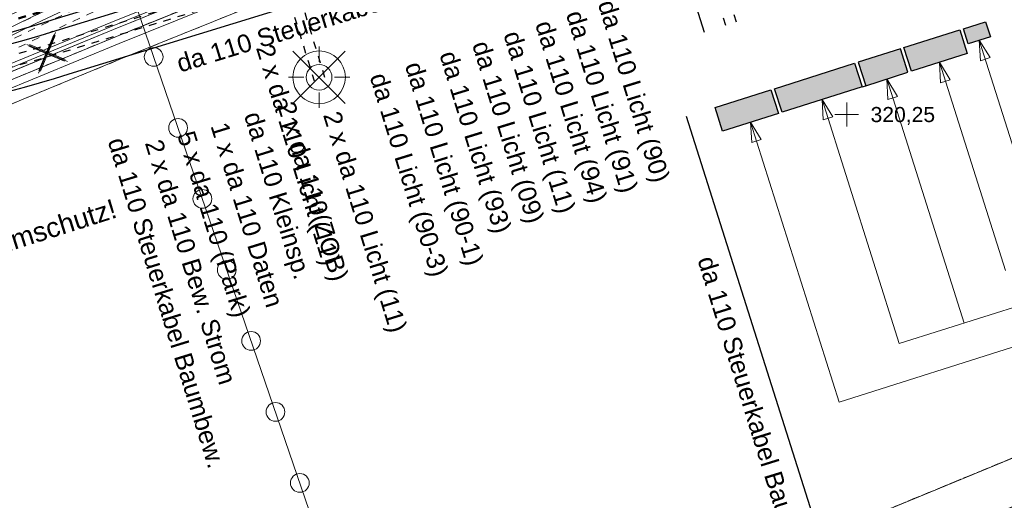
# Model space of a CAD drawing. Header units: metres. Extents: x -502 to 161, y -108 to 174.
# Tile 595 of 776: x -111.43 to -98.3, y 66.13 to 72.53. Entities that reach past the tile are written whole.
import ezdxf

# ---------------------------------------------------------------- set-up
doc = ezdxf.new("R2010")
doc.units = ezdxf.units.M
doc.header["$LTSCALE"] = 0.1
for name, pattern in [('102', [101.6, 101.6, 0]), ('140', [2.075, 0.75, -0.175, 0.75, -0.175, 0.05, -0.175]), ('2-1', [0.17, 0.06, -0.025, 0.06, -0.025]), ('202', [0.132, 0.0875, -0.019, 0.0065, -0.019]), ('226', [0.119, 0.1, -0.019]), ('3', [0.27, 0.1, -0.035, 0.1, -0.035]), ('39', [0.2375, 0.2, -0.0375])]:
    doc.linetypes.add(name, pattern=pattern)
for name, color, linetype in [('BRI31-005.05-5p02-Koordinierung Lageplan 4. BA ZOB West 2022-06-15', 7, 'Continuous'), ('BRI31-005.06-5f07-Koordinierung Lageplan 4. BA ZOB Fernbusbahnh', 7, 'Continuous'), ('BRI31-005.07-5f08-Koordinierung Lageplan 4. BA Radstation - Seeterrasse 2023-05-31', 7, 'Continuous')]:
    doc.layers.add(name, color=color, linetype=linetype)
doc.styles.add('Arial', font='arial.ttf')

# ---------------------------------------------------------------- blocks, each defined once
blk = doc.blocks.new('WP_LP_1030')
at = {"color": 150, "linetype": 'Continuous', "lineweight": 9, "true_color": 0x007fff, "transparency": 33554687}
for p, q in [((0, 0.20412), (0, 0.40824)), ((0, 0.40824), (0, 0.20412)), ((-0.348452, 0.348458), (0.144332, -0.144332)), ((-0.144332, -0.144332), (0.348452, 0.348458)), ((0.144332, 0.144338), (0.348452, 0.348458)), ((-0.20412, 0), (-0.40824, 0)), ((-0.20412, 0), (-0.40824, 0)), ((0.20412, 0), (0.40824, 0)), ((-0.144332, -0.144332), (-0.348452, -0.348452)), ((-0.144332, -0.144332), (-0.348452, -0.348452)), ((0, -0.20412), (0, -0.40824)), ((0, -0.20412), (0, -0.40824)), ((0.144332, -0.144332), (0.348452, -0.348452)), ((0.144332, -0.144332), (0.348452, -0.348452))]:
    blk.add_line(p, q, dxfattribs=at)
at = {"color": 7, "linetype": 'Continuous', "lineweight": 20, "transparency": 33554687}
for radius in [0.35, 0.171323]:
    blk.add_circle((0, 0), radius, dxfattribs=at)
blk = doc.blocks.new('ALG_00093')
at = {"color": 1, "linetype": 'Continuous', "lineweight": 9, "true_color": 0xff0000, "transparency": 33554687, "flags": 128}
blk.add_lwpolyline([(0, 0), (0.3773, 0.09625), (0.3773, -0.09625), (0, 0)], dxfattribs=at)
blk = doc.blocks.new('9141')
at = {"color": 7, "linetype": 'Continuous', "lineweight": 9, "transparency": 33554687}
blk.add_circle((0, 0), 0.25, dxfattribs=at)
blk = doc.blocks.new('1016')
at = {"color": 7, "linetype": 'Continuous', "lineweight": 9, "transparency": 33554687}
for p, q in [((0.703072, 0.277444), (1.257444, -0.276928)), ((1.257444, 0.277444), (0.703072, -0.276928))]:
    blk.add_line(p, q, dxfattribs=at)
at = {"color": 2, "linetype": 'Continuous', "lineweight": 20, "true_color": 0xffff00, "transparency": 33554687}
for p, q in [((1.212401, 0.25319), (0.727326, -0.231885)), ((0.727326, 0.232401), (1.212401, -0.252674)), ((0.748114, 0.25319), (1.23319, -0.231885)), ((1.23319, 0.232401), (0.748114, -0.252674))]:
    blk.add_line(p, q, dxfattribs=at)

msp = doc.modelspace()

# ---------------------------------------------------------------- hatches: boundary and pattern name
at = {"layer": 'BRI31-005.07-5f08-Koordinierung Lageplan 4. BA Radstation - Seeterrasse 2023-05-31', "linetype": 'Continuous', "lineweight": 0, "true_color": 0xffff00, "transparency": 33554687}
msp.add_hatch(color=2, dxfattribs=at).paths.add_polyline_path([(-100.151, 71.651), (-100.199, 71.636), (-101.266, 71.296), (-101.366, 71.611), (-100.299, 71.95), (-100.199, 71.636), (-100.151, 71.651), (-99.589, 71.829), (-99.688, 72.143), (-100.251, 71.965)])
msp.add_hatch(color=2, dxfattribs=at).paths.add_polyline_path([(-100.151, 71.651), (-100.199, 71.636), (-101.266, 71.296), (-101.366, 71.611), (-100.299, 71.95), (-100.199, 71.636), (-100.151, 71.651), (-99.589, 71.829), (-99.688, 72.143), (-100.251, 71.965)])

# ---------------------------------------------------------------- linework, layer by layer
at = {"layer": 'BRI31-005.05-5p02-Koordinierung Lageplan 4. BA ZOB West 2022-06-15', "color": 3, "linetype": 'Continuous', "lineweight": 18, "true_color": 0x00ff00, "transparency": 33554687, "flags": 128}
msp.add_lwpolyline([(-95.349, 78.326), (-102.573, 75.366), (-110.136, 72.306), (-117.067, 69.456), (-120.339, 67.894), (-122.673, 66.48), (-125.441, 64.186), (-127.51, 61.662), (-132.376, 55.512), (-136.332, 50.73), (-141.245, 48.064), (-147.283, 45.146), (-156.913, 41.076), (-164.94, 37.646), (-169.783, 35.816), (-169.97, 35.745), (-171.321, 35.581), (-172.505, 35.438), (-172.655, 35.445), (-174.859, 35.155), (-177.63, 34.484), (-180.428, 33.654)], dxfattribs=at)
at = {"layer": 'BRI31-005.06-5f07-Koordinierung Lageplan 4. BA ZOB Fernbusbahnh', "color": 7, "linetype": 'Continuous', "lineweight": 13, "transparency": 33554687, "flags": 128}
for points in [[(-337.053, -53.906), (-337.053, -53.906, 0.024076), (-333.124, -51.36), (-333.124, -51.36, -0.090571), (-316.448, -43.461, 0.047347), (-281.841, -30.587), (-279.077, -29.218, 0.045809), (-264.224, -20.071), (-198.594, 29.158, -0.054812), (-181.586, 39.217), (-181.586, 39.217, -0.038475), (-159.177, 47.336), (-159.177, 47.336, 0.039395), (-137.757, 55.141), (-137.192, 55.4), (-137.192, 55.4, 0.064343), (-127.446, 61.52), (-127.446, 61.52), (-122.571, 65.536, -0.170872), (-88.33, 78.059), (-82.282, 78.436), (-80.567, 79.709), (-70.98, 86.821), (-68.555, 87.666)], [(-279.011, -29.352, 0.045809), (-264.134, -20.191), (-198.504, 29.038), (-198.504, 29.038, -0.054812), (-181.524, 39.08), (-181.524, 39.08, -0.038475), (-159.137, 47.192), (-159.137, 47.192, 0.039395), (-137.695, 55.004), (-137.695, 55.004), (-137.129, 55.264, 0.064344), (-127.35, 61.405), (-122.476, 65.42), (-122.476, 65.42, -0.17089), (-88.325, 77.909), (-88.325, 77.909), (-82.228, 78.289), (-80.478, 79.588), (-70.909, 86.687), (-68.561, 87.506)]]:
    msp.add_lwpolyline(points, format="xyb", dxfattribs=at)
at = {"layer": 'BRI31-005.06-5f07-Koordinierung Lageplan 4. BA ZOB Fernbusbahnh', "color": 3, "linetype": 'Continuous', "lineweight": 13, "true_color": 0x00ff00, "transparency": 33554687, "flags": 128}
msp.add_lwpolyline([(-95.349, 78.326), (-102.573, 75.366), (-110.136, 72.306), (-117.067, 69.456), (-120.339, 67.894), (-122.673, 66.48), (-125.441, 64.186), (-127.51, 61.662), (-132.376, 55.512), (-136.332, 50.73), (-141.245, 48.064), (-147.283, 45.146), (-156.913, 41.076), (-164.94, 37.646), (-169.783, 35.816), (-169.97, 35.745), (-171.321, 35.581), (-172.505, 35.438), (-172.655, 35.445), (-174.859, 35.155), (-177.63, 34.484), (-180.428, 33.654)], dxfattribs=at)
at = {"layer": 'BRI31-005.07-5f08-Koordinierung Lageplan 4. BA Radstation - Seeterrasse 2023-05-31', "color": 4, "linetype": 'Continuous', "lineweight": 13, "true_color": 0x00ffff, "transparency": 33554687}
msp.add_line((-107.043, 64.468), (-118.1, 96.684), dxfattribs=at)
msp.add_line((-107.043, 64.468), (-118.1, 96.684), dxfattribs=at)
at = {"layer": 'BRI31-005.07-5f08-Koordinierung Lageplan 4. BA Radstation - Seeterrasse 2023-05-31', "color": 7, "linetype": '39', "lineweight": 13, "transparency": 33554687}
msp.add_line((-112.716, 60.699), (-76.219, 75.761), dxfattribs=at)
msp.add_line((-112.716, 60.699), (-76.219, 75.761), dxfattribs=at)
at = {"layer": 'BRI31-005.07-5f08-Koordinierung Lageplan 4. BA Radstation - Seeterrasse 2023-05-31', "color": 1, "linetype": 'Continuous', "lineweight": 13, "true_color": 0xff0000, "transparency": 33554687}
for p, q in [((-98.638, 72.256), (-97.874, 69.844)), ((-98.638, 72.256), (-97.874, 69.844)), ((-98.638, 72.256), (-97.874, 69.844)), ((-98.638, 72.256), (-97.874, 69.844)), ((-99.169, 71.962), (-98.29, 69.188)), ((-99.169, 71.962), (-98.29, 69.188)), ((-99.87, 71.74), (-98.84, 68.489)), ((-99.87, 71.74), (-98.84, 68.489)), ((-100.733, 71.466), (-99.703, 68.216)), ((-100.733, 71.466), (-99.703, 68.216)), ((-101.686, 71.164), (-100.505, 67.437)), ((-101.686, 71.164), (-100.505, 67.437)), ((-97.152, 69.024), (-99.703, 68.216)), ((-97.152, 69.024), (-99.703, 68.216)), ((-97.001, 68.547), (-100.505, 67.437)), ((-97.001, 68.547), (-100.505, 67.437))]:
    msp.add_line(p, q, dxfattribs=at)
at = {"layer": 'BRI31-005.07-5f08-Koordinierung Lageplan 4. BA Radstation - Seeterrasse 2023-05-31', "color": 7, "linetype": 'Continuous', "lineweight": 9, "transparency": 33554687}
msp.add_line((-100.151, 71.651), (-100.199, 71.636), dxfattribs=at)
msp.add_line((-100.151, 71.651), (-100.199, 71.636), dxfattribs=at)
at = {"layer": 'BRI31-005.07-5f08-Koordinierung Lageplan 4. BA Radstation - Seeterrasse 2023-05-31', "color": 250, "linetype": 'Continuous', "lineweight": 13, "true_color": 0x333333, "transparency": 33554687}
for p, q in [((-100.404, 71.425), (-100.404, 71.108)), ((-100.404, 71.425), (-100.404, 71.108)), ((-100.563, 71.266), (-100.245, 71.266)), ((-100.563, 71.266), (-100.245, 71.266))]:
    msp.add_line(p, q, dxfattribs=at)
at = {"layer": 'BRI31-005.07-5f08-Koordinierung Lageplan 4. BA Radstation - Seeterrasse 2023-05-31', "color": 250, "linetype": '202', "lineweight": 20, "true_color": 0x333333, "transparency": 33554687, "flags": 128}
msp.add_lwpolyline([(-169.782, 35.816), (-164.94, 37.647), (-156.912, 41.076), (-147.283, 45.145), (-141.245, 48.064), (-136.333, 50.73), (-132.377, 55.512), (-127.511, 61.662), (-125.44, 64.186), (-122.672, 66.481), (-120.338, 67.894), (-117.068, 69.455), (-110.137, 72.307), (-102.574, 75.367), (-95.348, 78.327), (-87.205, 81.706), (-82.322, 84.224), (-73.284, 89.176), (-65.38, 92.266), (-55.008, 96.337), (-42.571, 101.496), (-24.277, 108.475), (-23.628, 108.616), (-22.779, 108.939), (-21.227, 109.532), (-20.731, 109.828), (-6.573, 115.397), (-3.333, 116.527), (2.12, 118.676), (8.435, 121.116), (16.199, 124.136), (23.851, 127.116), (32.065, 130.317), (39.013, 133.194), (40.755, 134.413), (40.927, 134.167), (39.159, 132.93), (32.177, 130.039), (23.959, 126.836), (16.307, 123.856), (8.543, 120.836), (2.23, 118.396), (-3.229, 116.245), (-6.469, 115.115), (-20.599, 109.558), (-21.095, 109.262), (-22.673, 108.659), (-23.542, 108.328), (-24.191, 108.187), (-42.461, 101.218), (-54.896, 96.059), (-65.27, 91.986), (-73.156, 88.904), (-82.182, 83.96), (-87.079, 81.434), (-95.234, 78.049), (-102.46, 75.089), (-110.023, 72.029), (-116.946, 69.181), (-120.196, 67.63), (-122.498, 66.235), (-125.226, 63.974), (-127.277, 61.474), (-132.143, 55.324), (-136.139, 50.494), (-141.109, 47.796), (-147.159, 44.871), (-156.794, 40.8), (-164.828, 37.369), (-169.676, 35.536), (-169.782, 35.816)], dxfattribs=at)
msp.add_lwpolyline([(-169.782, 35.816), (-164.94, 37.647), (-156.912, 41.076), (-147.283, 45.145), (-141.245, 48.064), (-136.333, 50.73), (-132.377, 55.512), (-127.511, 61.662), (-125.44, 64.186), (-122.672, 66.481), (-120.338, 67.894), (-117.068, 69.455), (-110.137, 72.307), (-102.574, 75.367), (-95.348, 78.327), (-87.205, 81.706), (-82.322, 84.224), (-73.284, 89.176), (-65.38, 92.266), (-55.008, 96.337), (-42.571, 101.496), (-24.277, 108.475), (-23.628, 108.616), (-22.779, 108.939), (-21.227, 109.532), (-20.731, 109.828), (-6.573, 115.397), (-3.333, 116.527), (2.12, 118.676), (8.435, 121.116), (16.199, 124.136), (23.851, 127.116), (32.065, 130.317), (39.013, 133.194), (40.755, 134.413), (40.927, 134.167), (39.159, 132.93), (32.177, 130.039), (23.959, 126.836), (16.307, 123.856), (8.543, 120.836), (2.23, 118.396), (-3.229, 116.245), (-6.469, 115.115), (-20.599, 109.558), (-21.095, 109.262), (-22.673, 108.659), (-23.542, 108.328), (-24.191, 108.187), (-42.461, 101.218), (-54.896, 96.059), (-65.27, 91.986), (-73.156, 88.904), (-82.182, 83.96), (-87.079, 81.434), (-95.234, 78.049), (-102.46, 75.089), (-110.023, 72.029), (-116.946, 69.181), (-120.196, 67.63), (-122.498, 66.235), (-125.226, 63.974), (-127.277, 61.474), (-132.143, 55.324), (-136.139, 50.494), (-141.109, 47.796), (-147.159, 44.871), (-156.794, 40.8), (-164.828, 37.369), (-169.676, 35.536), (-169.782, 35.816)], dxfattribs=at)
at = {"layer": 'BRI31-005.07-5f08-Koordinierung Lageplan 4. BA Radstation - Seeterrasse 2023-05-31', "color": 250, "linetype": '102', "lineweight": 13, "true_color": 0x333333, "transparency": 33554687, "flags": 128}
msp.add_lwpolyline([(18.523, 125.041), (18.56, 124.733), (16.307, 123.856), (8.543, 120.836), (2.23, 118.396), (-3.229, 116.245), (-6.469, 115.115), (-20.599, 109.558), (-21.095, 109.262), (-22.673, 108.659), (-23.542, 108.328), (-24.191, 108.187), (-42.461, 101.218), (-54.896, 96.059), (-65.27, 91.986), (-73.156, 88.904), (-82.182, 83.96), (-87.079, 81.434), (-95.234, 78.049), (-102.46, 75.089), (-110.023, 72.029), (-116.946, 69.181), (-120.196, 67.63), (-122.498, 66.235), (-125.226, 63.974), (-127.277, 61.474), (-132.143, 55.324), (-136.139, 50.494), (-141.109, 47.796), (-147.159, 44.871), (-156.794, 40.8), (-164.828, 37.369), (-169.676, 35.536), (-169.782, 35.816), (-164.94, 37.647), (-156.912, 41.076), (-147.283, 45.145), (-141.245, 48.064), (-136.333, 50.73), (-132.377, 55.512), (-127.511, 61.662), (-125.44, 64.186), (-122.672, 66.481), (-120.338, 67.894), (-117.068, 69.455), (-110.137, 72.307), (-102.574, 75.367), (-95.348, 78.327), (-87.205, 81.706), (-82.322, 84.224), (-73.284, 89.176), (-71.061, 90.045)], dxfattribs=at)
msp.add_lwpolyline([(18.523, 125.041), (18.56, 124.733), (16.307, 123.856), (8.543, 120.836), (2.23, 118.396), (-3.229, 116.245), (-6.469, 115.115), (-20.599, 109.558), (-21.095, 109.262), (-22.673, 108.659), (-23.542, 108.328), (-24.191, 108.187), (-42.461, 101.218), (-54.896, 96.059), (-65.27, 91.986), (-73.156, 88.904), (-82.182, 83.96), (-87.079, 81.434), (-95.234, 78.049), (-102.46, 75.089), (-110.023, 72.029), (-116.946, 69.181), (-120.196, 67.63), (-122.498, 66.235), (-125.226, 63.974), (-127.277, 61.474), (-132.143, 55.324), (-136.139, 50.494), (-141.109, 47.796), (-147.159, 44.871), (-156.794, 40.8), (-164.828, 37.369), (-169.676, 35.536), (-169.782, 35.816), (-164.94, 37.647), (-156.912, 41.076), (-147.283, 45.145), (-141.245, 48.064), (-136.333, 50.73), (-132.377, 55.512), (-127.511, 61.662), (-125.44, 64.186), (-122.672, 66.481), (-120.338, 67.894), (-117.068, 69.455), (-110.137, 72.307), (-102.574, 75.367), (-95.348, 78.327), (-87.205, 81.706), (-82.322, 84.224), (-73.284, 89.176), (-71.061, 90.045)], dxfattribs=at)
at = {"layer": 'BRI31-005.07-5f08-Koordinierung Lageplan 4. BA Radstation - Seeterrasse 2023-05-31', "color": 250, "linetype": '102', "lineweight": 9, "true_color": 0x333333, "transparency": 33554687, "flags": 128}
for points in [[(-169.818, 35.91), (-164.977, 37.739), (-156.952, 41.168), (-147.324, 45.237), (-141.291, 48.153), (-136.397, 50.809), (-132.454, 55.575), (-127.588, 61.725), (-125.512, 64.257), (-122.731, 66.562), (-120.387, 67.982), (-117.108, 69.547), (-110.174, 72.399), (-102.611, 75.459), (-95.387, 78.418), (-87.248, 81.797), (-82.369, 84.312), (-73.326, 89.267), (-65.415, 92.359), (-55.045, 96.429), (-42.607, 101.588), (-24.306, 108.571), (-23.648, 108.714), (-23.606, 108.518), (-24.248, 108.379), (-42.533, 101.402), (-54.971, 96.243), (-65.343, 92.173), (-73.242, 89.085), (-82.275, 84.136), (-87.164, 81.615), (-95.311, 78.234), (-102.535, 75.273), (-110.098, 72.213), (-117.026, 69.365), (-120.291, 67.806), (-122.615, 66.398), (-125.37, 64.115), (-127.432, 61.599), (-132.298, 55.449), (-136.267, 50.651), (-141.199, 47.975), (-147.242, 45.055), (-156.874, 40.984), (-164.903, 37.553), (-169.748, 35.722), (-169.818, 35.91)], [(-169.818, 35.91), (-164.977, 37.739), (-156.952, 41.168), (-147.324, 45.237), (-141.291, 48.153), (-136.397, 50.809), (-132.454, 55.575), (-127.588, 61.725), (-125.512, 64.257), (-122.731, 66.562), (-120.387, 67.982), (-117.108, 69.547), (-110.174, 72.399), (-102.611, 75.459), (-95.387, 78.418), (-87.248, 81.797), (-82.369, 84.312), (-73.326, 89.267), (-65.415, 92.359), (-55.045, 96.429), (-42.607, 101.588), (-24.306, 108.571), (-23.648, 108.714), (-23.606, 108.518), (-24.248, 108.379), (-42.533, 101.402), (-54.971, 96.243), (-65.343, 92.173), (-73.242, 89.085), (-82.275, 84.136), (-87.164, 81.615), (-95.311, 78.234), (-102.535, 75.273), (-110.098, 72.213), (-117.026, 69.365), (-120.291, 67.806), (-122.615, 66.398), (-125.37, 64.115), (-127.432, 61.599), (-132.298, 55.449), (-136.267, 50.651), (-141.199, 47.975), (-147.242, 45.055), (-156.874, 40.984), (-164.903, 37.553), (-169.748, 35.722), (-169.818, 35.91)], [(-169.818, 35.91), (-164.977, 37.739), (-156.952, 41.168), (-147.324, 45.237), (-141.291, 48.153), (-136.397, 50.809), (-132.454, 55.575), (-127.588, 61.725), (-125.512, 64.257), (-122.731, 66.562), (-120.387, 67.982), (-117.108, 69.547), (-110.174, 72.399), (-102.611, 75.459), (-95.387, 78.418), (-87.248, 81.797), (-82.369, 84.312), (-73.326, 89.267), (-69.988, 90.572)], [(-169.818, 35.91), (-164.977, 37.739), (-156.952, 41.168), (-147.324, 45.237), (-141.291, 48.153), (-136.397, 50.809), (-132.454, 55.575), (-127.588, 61.725), (-125.512, 64.257), (-122.731, 66.562), (-120.387, 67.982), (-117.108, 69.547), (-110.174, 72.399), (-102.611, 75.459), (-95.387, 78.418), (-87.248, 81.797), (-82.369, 84.312), (-73.326, 89.267), (-69.988, 90.572)], [(-122.649, 66.908), (-122.185, 67.01), (-120.435, 68.07), (-117.149, 69.638), (-110.212, 72.492), (-102.649, 75.552), (-95.425, 78.51), (-87.29, 81.888), (-82.416, 84.4), (-73.368, 89.358), (-70.025, 90.665)], [(-122.649, 66.908), (-122.185, 67.01), (-120.435, 68.07), (-117.149, 69.638), (-110.212, 72.492), (-102.649, 75.552), (-95.425, 78.51), (-87.29, 81.888), (-82.416, 84.4), (-73.368, 89.358), (-70.025, 90.665)], [(-69.952, 90.479), (-73.284, 89.176), (-82.322, 84.224), (-87.206, 81.706), (-95.349, 78.326), (-102.573, 75.366), (-110.136, 72.306), (-117.067, 69.456), (-120.339, 67.894), (-122.109, 66.822), (-122.605, 66.712), (-122.649, 66.908)], [(-69.952, 90.479), (-73.284, 89.176), (-82.322, 84.224), (-87.206, 81.706), (-95.349, 78.326), (-102.573, 75.366), (-110.136, 72.306), (-117.067, 69.456), (-120.339, 67.894), (-122.109, 66.822), (-122.605, 66.712), (-122.649, 66.908)], [(-69.916, 90.385), (-73.242, 89.085), (-82.275, 84.136), (-87.164, 81.615), (-95.311, 78.234), (-102.535, 75.273), (-110.098, 72.213), (-117.026, 69.365), (-120.291, 67.806), (-122.615, 66.398), (-125.37, 64.115), (-127.432, 61.599), (-132.298, 55.449), (-136.267, 50.651), (-141.199, 47.975), (-147.242, 45.055), (-156.874, 40.984), (-164.903, 37.553), (-169.748, 35.722), (-169.818, 35.91)], [(-69.916, 90.385), (-73.242, 89.085), (-82.275, 84.136), (-87.164, 81.615), (-95.311, 78.234), (-102.535, 75.273), (-110.098, 72.213), (-117.026, 69.365), (-120.291, 67.806), (-122.615, 66.398), (-125.37, 64.115), (-127.432, 61.599), (-132.298, 55.449), (-136.267, 50.651), (-141.199, 47.975), (-147.242, 45.055), (-156.874, 40.984), (-164.903, 37.553), (-169.748, 35.722), (-169.818, 35.91)]]:
    msp.add_lwpolyline(points, dxfattribs=at)
at = {"layer": 'BRI31-005.07-5f08-Koordinierung Lageplan 4. BA Radstation - Seeterrasse 2023-05-31', "color": 255, "linetype": 'Continuous', "lineweight": 9, "transparency": 33554687, "flags": 128}
msp.add_lwpolyline([(-68.944, 91.033), (-73.347, 89.312), (-82.393, 84.356), (-87.269, 81.842), (-95.406, 78.464), (-102.63, 75.505), (-110.193, 72.445), (-117.128, 69.593), (-120.411, 68.026), (-122.166, 66.963), (-122.636, 66.859), (-122.764, 66.843)], dxfattribs=at)
msp.add_lwpolyline([(-68.944, 91.033), (-73.347, 89.312), (-82.393, 84.356), (-87.269, 81.842), (-95.406, 78.464), (-102.63, 75.505), (-110.193, 72.445), (-117.128, 69.593), (-120.411, 68.026), (-122.166, 66.963), (-122.636, 66.859), (-122.764, 66.843)], dxfattribs=at)
at = {"layer": 'BRI31-005.07-5f08-Koordinierung Lageplan 4. BA Radstation - Seeterrasse 2023-05-31', "color": 3, "linetype": 'Continuous', "lineweight": 13, "true_color": 0x00ff00, "transparency": 33554687, "flags": 128}
for points in [[(-68.926, 90.987), (-73.326, 89.267), (-82.369, 84.312), (-87.248, 81.797), (-95.387, 78.418), (-102.611, 75.459), (-110.174, 72.399), (-117.108, 69.547), (-120.387, 67.982), (-122.147, 66.916), (-122.627, 66.81), (-122.757, 66.793)], [(-68.926, 90.987), (-73.326, 89.267), (-82.369, 84.312), (-87.248, 81.797), (-95.387, 78.418), (-102.611, 75.459), (-110.174, 72.399), (-117.108, 69.547), (-120.387, 67.982), (-122.147, 66.916), (-122.627, 66.81), (-122.757, 66.793)], [(-95.349, 78.326), (-102.573, 75.366), (-110.136, 72.306), (-117.067, 69.456), (-120.339, 67.894), (-122.673, 66.48), (-125.441, 64.186), (-127.51, 61.662), (-132.376, 55.512), (-136.332, 50.73), (-141.245, 48.064), (-147.283, 45.146), (-156.913, 41.076), (-164.94, 37.646), (-169.783, 35.816), (-169.97, 35.745), (-171.321, 35.581), (-172.505, 35.438), (-172.655, 35.445), (-174.859, 35.155), (-177.63, 34.484), (-180.428, 33.654)], [(-95.349, 78.326), (-102.573, 75.366), (-110.136, 72.306), (-117.067, 69.456), (-120.339, 67.894), (-122.673, 66.48), (-125.441, 64.186), (-127.51, 61.662), (-132.376, 55.512), (-136.332, 50.73), (-141.245, 48.064), (-147.283, 45.146), (-156.913, 41.076), (-164.94, 37.646), (-169.783, 35.816), (-169.97, 35.745), (-171.321, 35.581), (-172.505, 35.438), (-172.655, 35.445), (-174.859, 35.155), (-177.63, 34.484), (-180.428, 33.654)]]:
    msp.add_lwpolyline(points, dxfattribs=at)
at = {"layer": 'BRI31-005.07-5f08-Koordinierung Lageplan 4. BA Radstation - Seeterrasse 2023-05-31', "color": 7, "linetype": '2-1', "lineweight": 13, "transparency": 33554687, "flags": 128}
for points in [[(-337.053, -53.906), (-337.053, -53.906, 0.024076), (-333.124, -51.36), (-333.124, -51.36, -0.090571), (-316.448, -43.461, 0.047347), (-281.841, -30.587), (-279.077, -29.218, 0.045809), (-264.224, -20.071), (-198.594, 29.158, -0.054812), (-181.586, 39.217), (-181.586, 39.217, -0.038475), (-159.177, 47.336), (-159.177, 47.336, 0.039395), (-137.757, 55.141), (-137.192, 55.4), (-137.192, 55.4, 0.064343), (-127.446, 61.52), (-127.446, 61.52), (-122.571, 65.536, -0.170872), (-88.33, 78.059), (-82.282, 78.436), (-80.567, 79.709), (-70.98, 86.821), (-68.555, 87.666)], [(-337.053, -53.906), (-337.053, -53.906, 0.024076), (-333.124, -51.36), (-333.124, -51.36, -0.090571), (-316.448, -43.461, 0.047347), (-281.841, -30.587), (-279.077, -29.218, 0.045809), (-264.224, -20.071), (-198.594, 29.158, -0.054812), (-181.586, 39.217), (-181.586, 39.217, -0.038475), (-159.177, 47.336), (-159.177, 47.336, 0.039395), (-137.757, 55.141), (-137.192, 55.4), (-137.192, 55.4, 0.064343), (-127.446, 61.52), (-127.446, 61.52), (-122.571, 65.536, -0.170872), (-88.33, 78.059), (-82.282, 78.436), (-80.567, 79.709), (-70.98, 86.821), (-68.555, 87.666)], [(-336.978, -54.036), (-336.978, -54.036, 0.024076), (-333.036, -51.482), (-333.036, -51.482, -0.090571), (-316.409, -43.606), (-316.409, -43.606, 0.047348), (-281.775, -30.721), (-281.775, -30.721), (-279.011, -29.352, 0.045809), (-264.134, -20.191), (-198.504, 29.038), (-198.504, 29.038, -0.054812), (-181.524, 39.08), (-181.524, 39.08, -0.038475), (-159.137, 47.192), (-159.137, 47.192, 0.039395), (-137.695, 55.004), (-137.695, 55.004), (-137.129, 55.264, 0.064344), (-127.35, 61.405), (-122.476, 65.42), (-122.476, 65.42, -0.17089), (-88.325, 77.909), (-88.325, 77.909), (-82.228, 78.289), (-80.478, 79.588), (-70.909, 86.687), (-68.561, 87.506)], [(-336.978, -54.036), (-336.978, -54.036, 0.024076), (-333.036, -51.482), (-333.036, -51.482, -0.090571), (-316.409, -43.606), (-316.409, -43.606, 0.047348), (-281.775, -30.721), (-281.775, -30.721), (-279.011, -29.352, 0.045809), (-264.134, -20.191), (-198.504, 29.038), (-198.504, 29.038, -0.054812), (-181.524, 39.08), (-181.524, 39.08, -0.038475), (-159.137, 47.192), (-159.137, 47.192, 0.039395), (-137.695, 55.004), (-137.695, 55.004), (-137.129, 55.264, 0.064344), (-127.35, 61.405), (-122.476, 65.42), (-122.476, 65.42, -0.17089), (-88.325, 77.909), (-88.325, 77.909), (-82.228, 78.289), (-80.478, 79.588), (-70.909, 86.687), (-68.561, 87.506)], [(-181.407, 38.82), (-181.407, 38.82, -0.038472), (-159.063, 46.917), (-159.063, 46.917), (-159.063, 46.917, 0.039399), (-137.576, 54.745), (-137.576, 54.745), (-137.01, 55.005), (-137.01, 55.005, 0.064354), (-127.168, 61.185), (-127.168, 61.185), (-122.295, 65.2), (-122.295, 65.2, -0.170924), (-88.314, 77.624), (-88.314, 77.624), (-82.299, 77.999)], [(-181.407, 38.82), (-181.407, 38.82, -0.038472), (-159.063, 46.917), (-159.063, 46.917), (-159.063, 46.917, 0.039399), (-137.576, 54.745), (-137.576, 54.745), (-137.01, 55.005), (-137.01, 55.005, 0.064354), (-127.168, 61.185), (-127.168, 61.185), (-122.295, 65.2), (-122.295, 65.2, -0.170924), (-88.314, 77.624), (-88.314, 77.624), (-82.299, 77.999)]]:
    msp.add_lwpolyline(points, format="xyb", dxfattribs=at)
at = {"layer": 'BRI31-005.07-5f08-Koordinierung Lageplan 4. BA Radstation - Seeterrasse 2023-05-31', "color": 255, "linetype": 'Continuous', "lineweight": 9, "transparency": 33554687, "flags": 128}
msp.add_lwpolyline([(-67.847, 87.091), (-68.565, 87.398), (-70.862, 86.597), (-80.418, 79.508), (-82.192, 78.191), (-88.321, 77.809, 0.170942), (-122.419, 65.337), (-127.291, 61.323), (-127.291, 61.323, -0.064309), (-137.087, 55.173), (-137.087, 55.173), (-137.653, 54.913), (-137.653, 54.913, -0.039396), (-159.111, 47.095), (-159.111, 47.095, 0.038849), (-181.694, 38.893)], format="xyb", dxfattribs=at)
msp.add_lwpolyline([(-67.847, 87.091), (-68.565, 87.398), (-70.862, 86.597), (-80.418, 79.508), (-82.192, 78.191), (-88.321, 77.809, 0.170942), (-122.419, 65.337), (-127.291, 61.323), (-127.291, 61.323, -0.064309), (-137.087, 55.173), (-137.087, 55.173), (-137.653, 54.913), (-137.653, 54.913, -0.039396), (-159.111, 47.095), (-159.111, 47.095, 0.038849), (-181.694, 38.893)], format="xyb", dxfattribs=at)
at = {"layer": 'BRI31-005.07-5f08-Koordinierung Lageplan 4. BA Radstation - Seeterrasse 2023-05-31', "color": 190, "linetype": '3', "lineweight": 13, "true_color": 0x7f00ff, "transparency": 33554687, "flags": 128}
msp.add_lwpolyline([(-181.463, 38.943), (-181.463, 38.943, -0.038479), (-159.094, 47.048), (-159.094, 47.048, 0.039391), (-137.632, 54.868), (-137.066, 55.128), (-137.066, 55.128, 0.06431), (-127.26, 61.285), (-127.26, 61.285), (-122.381, 65.304), (-122.381, 65.304, -0.170908), (-88.319, 77.759), (-88.319, 77.759), (-82.175, 78.142), (-80.388, 79.468), (-70.838, 86.552), (-68.566, 87.345), (-67.867, 87.045)], format="xyb", dxfattribs=at)
msp.add_lwpolyline([(-181.463, 38.943), (-181.463, 38.943, -0.038479), (-159.094, 47.048), (-159.094, 47.048, 0.039391), (-137.632, 54.868), (-137.066, 55.128), (-137.066, 55.128, 0.06431), (-127.26, 61.285), (-127.26, 61.285), (-122.381, 65.304), (-122.381, 65.304, -0.170908), (-88.319, 77.759), (-88.319, 77.759), (-82.175, 78.142), (-80.388, 79.468), (-70.838, 86.552), (-68.566, 87.345), (-67.867, 87.045)], format="xyb", dxfattribs=at)
at = {"layer": 'BRI31-005.07-5f08-Koordinierung Lageplan 4. BA Radstation - Seeterrasse 2023-05-31', "color": 190, "linetype": '2-1', "lineweight": 30, "true_color": 0x7f00ff, "transparency": 33554687, "flags": 128}
for points in [[(-107.357, 71.759), (-108.121, 74.243, -0.414181), (-107.459, 75.493), (-104.243, 76.482), (-104.243, 76.482, -0.098939), (-102.711, 76.637), (-102.711, 76.637), (-102.711, 76.637, 0.100073), (-101.18, 76.796), (-101.18, 76.796)], [(-107.357, 71.759), (-108.121, 74.243, -0.414181), (-107.459, 75.493), (-104.243, 76.482), (-104.243, 76.482, -0.098939), (-102.711, 76.637), (-102.711, 76.637), (-102.711, 76.637, 0.100073), (-101.18, 76.796), (-101.18, 76.796)], [(-101.048, 76.366), (-101.048, 76.366, 0.023142), (-102.468, 75.849), (-102.468, 75.849, -0.024264), (-103.89, 75.335), (-107.217, 74.312), (-111.158, 73.1), (-111.158, 73.1, -0.075215), (-118.711, 71.973), (-118.711, 71.973), (-118.711, 71.973, 0.035096), (-120.006, 71.884), (-120.006, 71.884, 0.042454), (-121.271, 71.597)], [(-101.048, 76.366, 0.04786), (-102.446, 75.777, -0.048953), (-103.846, 75.192), (-107.173, 74.168), (-111.114, 72.956, -0.075215), (-118.711, 71.823), (-118.711, 71.823, 0.006364), (-120.006, 71.809), (-120.006, 71.809), (-120.006, 71.809, 0.071262), (-121.271, 71.597), (-121.271, 71.597)], [(-101.048, 76.366), (-101.048, 76.366, 0.023142), (-102.468, 75.849), (-102.468, 75.849, -0.024264), (-103.89, 75.335), (-107.217, 74.312), (-111.158, 73.1), (-111.158, 73.1, -0.075215), (-118.711, 71.973), (-118.711, 71.973), (-118.711, 71.973, 0.035096), (-120.006, 71.884), (-120.006, 71.884, 0.042454), (-121.271, 71.597)], [(-101.048, 76.366, 0.04786), (-102.446, 75.777, -0.048953), (-103.846, 75.192), (-107.173, 74.168), (-111.114, 72.956, -0.075215), (-118.711, 71.823), (-118.711, 71.823, 0.006364), (-120.006, 71.809), (-120.006, 71.809), (-120.006, 71.809, 0.071262), (-121.271, 71.597), (-121.271, 71.597)], [(-121.452, 72.169), (-121.452, 72.169, 0.044407), (-120.143, 72.718), (-120.143, 72.718), (-120.143, 72.718, -0.099938), (-118.802, 73.113), (-118.802, 73.113), (-118.802, 73.113, -0.009921), (-117.505, 73.2), (-117.505, 73.2), (-117.505, 73.2, 0.062652), (-111.523, 74.243), (-111.523, 74.243), (-109.514, 74.861, -0.414214), (-108.264, 74.199), (-107.501, 71.715)], [(-121.452, 72.169), (-121.452, 72.169, 0.044407), (-120.143, 72.718), (-120.143, 72.718), (-120.143, 72.718, -0.099938), (-118.802, 73.113), (-118.802, 73.113), (-118.802, 73.113, -0.009921), (-117.505, 73.2), (-117.505, 73.2), (-117.505, 73.2, 0.062652), (-111.523, 74.243), (-111.523, 74.243), (-109.514, 74.861, -0.414214), (-108.264, 74.199), (-107.501, 71.715)]]:
    msp.add_lwpolyline(points, format="xyb", dxfattribs=at)
at = {"layer": 'BRI31-005.07-5f08-Koordinierung Lageplan 4. BA Radstation - Seeterrasse 2023-05-31', "color": 3, "linetype": '2-1', "lineweight": 30, "true_color": 0x00ff00, "transparency": 33554687, "flags": 128}
for points in [[(-101.135, 76.653), (-101.135, 76.653, -0.001683), (-102.578, 76.207), (-102.578, 76.207, 0.000561), (-104.022, 75.765), (-107.349, 74.742), (-111.29, 73.53, -0.062791), (-117.47, 72.451, 0.009916), (-118.737, 72.365, 0.020344), (-120.063, 72.195, 0.03491), (-121.36, 71.88)], [(-101.135, 76.653), (-101.135, 76.653, -0.001683), (-102.578, 76.207), (-102.578, 76.207, 0.000561), (-104.022, 75.765), (-107.349, 74.742), (-111.29, 73.53, -0.062791), (-117.47, 72.451, 0.009916), (-118.737, 72.365, 0.020344), (-120.063, 72.195, 0.03491), (-121.36, 71.88)], [(-101.091, 76.509), (-101.091, 76.509, -0.00168), (-102.534, 76.064), (-102.534, 76.064), (-102.534, 76.064, 0.00056), (-103.978, 75.622), (-103.978, 75.622), (-107.305, 74.598), (-111.246, 73.386), (-111.246, 73.386, -0.062791), (-117.463, 72.301), (-117.463, 72.301), (-117.463, 72.301, 0.009855), (-118.724, 72.216), (-118.724, 72.216, 0.019739), (-120.034, 72.05, 0.035572), (-121.316, 71.74)], [(-121.316, 71.74), (-121.316, 71.74, -0.063947), (-120.028, 71.975), (-120.028, 71.975), (-120.028, 71.975, 0.008501), (-118.711, 72.067), (-118.711, 72.067), (-118.711, 72.067, -0.009793), (-117.456, 72.151), (-117.456, 72.151, 0.062791), (-111.202, 73.243), (-107.261, 74.455), (-103.934, 75.478), (-103.934, 75.478, 0.024259), (-102.512, 75.992), (-102.512, 75.992), (-102.512, 75.992, -0.023139), (-101.091, 76.509), (-101.091, 76.509)], [(-101.091, 76.509), (-101.091, 76.509, -0.00168), (-102.534, 76.064), (-102.534, 76.064), (-102.534, 76.064, 0.00056), (-103.978, 75.622), (-103.978, 75.622), (-107.305, 74.598), (-111.246, 73.386), (-111.246, 73.386, -0.062791), (-117.463, 72.301), (-117.463, 72.301), (-117.463, 72.301, 0.009855), (-118.724, 72.216), (-118.724, 72.216, 0.019739), (-120.034, 72.05, 0.035572), (-121.316, 71.74)], [(-121.316, 71.74), (-121.316, 71.74, -0.063947), (-120.028, 71.975), (-120.028, 71.975), (-120.028, 71.975, 0.008501), (-118.711, 72.067), (-118.711, 72.067), (-118.711, 72.067, -0.009793), (-117.456, 72.151), (-117.456, 72.151, 0.062791), (-111.202, 73.243), (-107.261, 74.455), (-103.934, 75.478), (-103.934, 75.478, 0.024259), (-102.512, 75.992), (-102.512, 75.992), (-102.512, 75.992, -0.023139), (-101.091, 76.509), (-101.091, 76.509)], [(-101.873, 72.499), (-102.209, 73.562), (-102.209, 73.562, 0.411744), (-103.831, 74.411), (-103.831, 74.411), (-106.952, 73.451), (-110.898, 72.238), (-110.898, 72.238, -0.063638), (-117.5, 71.098), (-117.5, 71.098, -0.22819), (-121.367, 72.755, 0.401706), (-128.464, 73.392), (-129.362, 72.674)], [(-101.873, 72.499), (-102.209, 73.562), (-102.209, 73.562, 0.411744), (-103.831, 74.411), (-103.831, 74.411), (-106.952, 73.451), (-110.898, 72.238), (-110.898, 72.238, -0.063638), (-117.5, 71.098), (-117.5, 71.098, -0.22819), (-121.367, 72.755, 0.401706), (-128.464, 73.392), (-129.362, 72.674)], [(-102.016, 72.454), (-102.352, 73.516, 0.411744), (-103.787, 74.268), (-106.908, 73.308), (-110.854, 72.095), (-110.854, 72.095, -0.063639), (-117.493, 70.948), (-117.493, 70.948, -0.22819), (-121.48, 72.657), (-121.48, 72.657, 0.401706), (-128.37, 73.275), (-128.37, 73.275), (-129.269, 72.557)], [(-102.016, 72.454), (-102.352, 73.516, 0.411744), (-103.787, 74.268), (-106.908, 73.308), (-110.854, 72.095), (-110.854, 72.095, -0.063639), (-117.493, 70.948), (-117.493, 70.948, -0.22819), (-121.48, 72.657), (-121.48, 72.657, 0.401706), (-128.37, 73.275), (-128.37, 73.275), (-129.269, 72.557)]]:
    msp.add_lwpolyline(points, format="xyb", dxfattribs=at)
at = {"layer": 'BRI31-005.07-5f08-Koordinierung Lageplan 4. BA Radstation - Seeterrasse 2023-05-31', "color": 1, "linetype": '226', "lineweight": 50, "true_color": 0xff0000, "transparency": 33554687, "flags": 128}
for points in [[(-101.003, 76.222, 0.047857), (-102.402, 75.634, -0.048982), (-103.802, 75.048), (-107.129, 74.025), (-111.07, 72.813), (-111.07, 72.813, -0.062791), (-117.435, 71.702), (-117.435, 71.702), (-117.435, 71.702, 0.193726), (-128.296, 66.718), (-128.296, 66.718), (-130.46, 64.432), (-132.592, 62.267, 0.039806), (-133.197, 61.546, -0.042419), (-133.892, 60.731)], [(-101.003, 76.222, 0.072383), (-102.38, 75.562), (-102.38, 75.562, -0.073487), (-103.758, 74.905), (-103.758, 74.905), (-107.085, 73.881), (-111.026, 72.67, -0.062791), (-117.428, 71.552, 0.193726), (-128.187, 66.615), (-130.352, 64.328), (-130.784, 63.889), (-132.485, 62.162, 0.039813), (-133.075, 61.459), (-133.075, 61.459, -0.042393), (-133.786, 60.625), (-133.786, 60.625)]]:
    msp.add_lwpolyline(points, format="xyb", dxfattribs=at)
at = {"layer": 'BRI31-005.07-5f08-Koordinierung Lageplan 4. BA Radstation - Seeterrasse 2023-05-31', "color": 7, "linetype": 'Continuous', "lineweight": 13, "transparency": 33554687, "flags": 128}
msp.add_lwpolyline([(-112.487, 60.145), (-75.99, 75.207), (-76.219, 75.761), (-112.716, 60.699)], dxfattribs=at)
msp.add_lwpolyline([(-112.487, 60.145), (-75.99, 75.207), (-76.219, 75.761), (-112.716, 60.699)], dxfattribs=at)
at = {"layer": 'BRI31-005.07-5f08-Koordinierung Lageplan 4. BA Radstation - Seeterrasse 2023-05-31', "color": 7, "linetype": '140', "lineweight": 13, "transparency": 33554687, "flags": 128}
msp.add_lwpolyline([(-112.487, 60.145), (-75.99, 75.207), (-76.219, 75.761), (-112.716, 60.699)], dxfattribs=at)
msp.add_lwpolyline([(-112.487, 60.145), (-75.99, 75.207), (-76.219, 75.761), (-112.716, 60.699)], dxfattribs=at)
at = {"layer": 'BRI31-005.07-5f08-Koordinierung Lageplan 4. BA Radstation - Seeterrasse 2023-05-31', "color": 3, "linetype": 'Continuous', "lineweight": 30, "true_color": 0x00ff00, "transparency": 33554687, "flags": 128}
msp.add_lwpolyline([(-102.011, 75.553), (-102.011, 75.553, 0.068649), (-102.862, 75.157), (-102.862, 75.157, -0.068615), (-103.714, 74.761), (-107.04, 73.738), (-110.982, 72.526), (-110.982, 72.526, -0.067686), (-117.929, 71.383), (-117.929, 71.383, 0.096571), (-127.658, 69.202, 0.100281), (-129.331, 68.026), (-131.629, 65.598), (-133.209, 63.992), (-133.209, 63.992, -0.029203), (-133.952, 63.321), (-133.952, 63.321, 0.025854), (-134.7, 62.655)], format="xyb", dxfattribs=at)
at = {"layer": 'BRI31-005.07-5f08-Koordinierung Lageplan 4. BA Radstation - Seeterrasse 2023-05-31', "color": 7, "linetype": 'Continuous', "lineweight": 30, "transparency": 33554687, "flags": 128}
msp.add_lwpolyline([(-101.967, 75.41), (-101.967, 75.41, 0.068591), (-102.818, 75.014), (-102.818, 75.014), (-102.818, 75.014, -0.068568), (-103.669, 74.618), (-103.669, 74.618), (-106.996, 73.595), (-110.944, 72.381), (-110.944, 72.381, -0.067661), (-117.929, 71.233), (-117.929, 71.233), (-117.929, 71.233, 0.096536), (-127.597, 69.065), (-127.597, 69.065), (-127.597, 69.065, 0.100281), (-129.222, 67.923), (-129.222, 67.923), (-131.521, 65.494), (-133.104, 63.886, -0.029211), (-133.847, 63.215, 0.025871), (-134.594, 62.548)], format="xyb", dxfattribs=at)
at = {"layer": 'BRI31-005.07-5f08-Koordinierung Lageplan 4. BA Radstation - Seeterrasse 2023-05-31', "color": 35, "linetype": 'Continuous', "lineweight": 30, "true_color": 0x99724c, "transparency": 33554687, "flags": 128}
for points in [[(-120.916, 69.473), (-118.925, 70.29), (-118.925, 70.29, -0.084756), (-117.283, 70.658), (-117.283, 70.658), (-117.283, 70.658, 0.061799), (-110.765, 71.808), (-110.765, 71.808), (-103.818, 73.944, -0.404988), (-102.593, 73.284), (-102.302, 72.363)], [(-120.916, 69.473), (-118.925, 70.29), (-118.925, 70.29, -0.084756), (-117.283, 70.658), (-117.283, 70.658), (-117.283, 70.658, 0.061799), (-110.765, 71.808), (-110.765, 71.808), (-103.818, 73.944, -0.404988), (-102.593, 73.284), (-102.302, 72.363)], [(-87.903, 64.936), (-94.402, 64.248, -0.022543), (-96.362, 64.13, 0.020252), (-98.322, 64.02), (-99.389, 63.917, -0.35379), (-100.438, 64.611), (-102.539, 71.24)], [(-87.903, 64.936), (-94.402, 64.248, -0.022543), (-96.362, 64.13, 0.020252), (-98.322, 64.02), (-99.389, 63.917, -0.35379), (-100.438, 64.611), (-102.539, 71.24)]]:
    msp.add_lwpolyline(points, format="xyb", dxfattribs=at)
at = {"layer": 'BRI31-005.07-5f08-Koordinierung Lageplan 4. BA Radstation - Seeterrasse 2023-05-31', "color": 7, "linetype": 'Continuous', "lineweight": 30, "transparency": 33554687, "flags": 128}
for points in [[(-98.849, 72.409), (-98.554, 72.503), (-98.49, 72.303), (-98.786, 72.209), (-98.849, 72.409)], [(-98.849, 72.409), (-98.554, 72.503), (-98.49, 72.303), (-98.786, 72.209), (-98.849, 72.409)], [(-98.849, 72.409), (-98.554, 72.503), (-98.49, 72.303), (-98.786, 72.209), (-98.849, 72.409)], [(-98.849, 72.409), (-98.554, 72.503), (-98.49, 72.303), (-98.786, 72.209), (-98.849, 72.409)], [(-99.641, 72.159), (-98.897, 72.394), (-98.797, 72.08), (-99.541, 71.844), (-99.641, 72.159)], [(-99.641, 72.159), (-98.897, 72.394), (-98.797, 72.08), (-99.541, 71.844), (-99.641, 72.159)], [(-100.199, 71.636), (-101.266, 71.296), (-101.366, 71.611), (-100.299, 71.95), (-100.199, 71.636), (-100.151, 71.651), (-99.589, 71.829), (-99.688, 72.143), (-100.251, 71.965), (-100.151, 71.651)], [(-100.199, 71.636), (-101.266, 71.296), (-101.366, 71.611), (-100.299, 71.95), (-100.199, 71.636), (-100.151, 71.651), (-99.589, 71.829), (-99.688, 72.143), (-100.251, 71.965), (-100.151, 71.651)], [(-102.157, 71.361), (-101.414, 71.597), (-101.314, 71.282), (-102.058, 71.047), (-102.157, 71.361)], [(-102.157, 71.361), (-101.414, 71.597), (-101.314, 71.282), (-102.058, 71.047), (-102.157, 71.361)]]:
    msp.add_lwpolyline(points, dxfattribs=at)
at = {"layer": 'BRI31-005.07-5f08-Koordinierung Lageplan 4. BA Radstation - Seeterrasse 2023-05-31', "color": 190, "linetype": 'Continuous', "true_color": 0x7f00ff, "transparency": 33554687}
msp.add_solid([(-98.849, 72.409), (-98.554, 72.503), (-98.786, 72.209), (-98.49, 72.303)], dxfattribs=at)
msp.add_solid([(-98.849, 72.409), (-98.554, 72.503), (-98.786, 72.209), (-98.49, 72.303)], dxfattribs=at)
msp.add_solid([(-98.849, 72.409), (-98.554, 72.503), (-98.786, 72.209), (-98.49, 72.303)], dxfattribs=at)
at = {"layer": 'BRI31-005.07-5f08-Koordinierung Lageplan 4. BA Radstation - Seeterrasse 2023-05-31', "color": 2, "linetype": 'Continuous', "true_color": 0xffff00, "transparency": 33554687}
msp.add_solid([(-99.641, 72.159), (-98.897, 72.394), (-99.541, 71.844), (-98.797, 72.08)], dxfattribs=at)
msp.add_solid([(-99.641, 72.159), (-98.897, 72.394), (-99.541, 71.844), (-98.797, 72.08)], dxfattribs=at)
at = {"layer": 'BRI31-005.07-5f08-Koordinierung Lageplan 4. BA Radstation - Seeterrasse 2023-05-31', "color": 142, "linetype": 'Continuous', "true_color": 0x0099cc, "transparency": 33554687}
msp.add_solid([(-102.157, 71.361), (-101.414, 71.597), (-102.058, 71.047), (-101.314, 71.282)], dxfattribs=at)
msp.add_solid([(-102.157, 71.361), (-101.414, 71.597), (-102.058, 71.047), (-101.314, 71.282)], dxfattribs=at)

# ---------------------------------------------------------------- block references
at = {"layer": 'BRI31-005.07-5f08-Koordinierung Lageplan 4. BA Radstation - Seeterrasse 2023-05-31', "color": 7, "transparency": 33554687}
for name, p, xscale, yscale, zscale, rotation in [('1016', (-110.38, 72.368), 0.75, 0.75, 0.75, 202.3576858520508), ('1016', (-110.38, 72.368), 0.75, 0.75, 0.75, 202.3576858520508), ('9141', (-109.64, 72.034), 0.5, 0.5, 0.5, 108.9424621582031), ('9141', (-109.64, 72.034), 0.5, 0.5, 0.5, 108.9424621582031), ('ALG_00093', (-98.638, 72.256), 0.699999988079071, 0.699999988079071, 0.699999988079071, 287.5807411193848), ('ALG_00093', (-98.638, 72.256), 0.699999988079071, 0.699999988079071, 0.699999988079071, 287.5807411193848), ('ALG_00093', (-98.638, 72.256), 0.699999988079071, 0.699999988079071, 0.699999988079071, 287.5807411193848), ('ALG_00093', (-98.638, 72.256), 0.699999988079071, 0.699999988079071, 0.699999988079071, 287.5807411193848), ('ALG_00093', (-99.169, 71.962), 0.699999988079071, 0.699999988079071, 0.699999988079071, 287.5807411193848), ('ALG_00093', (-99.169, 71.962), 0.699999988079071, 0.699999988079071, 0.699999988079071, 287.5807411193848), ('ALG_00093', (-99.87, 71.74), 0.699999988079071, 0.699999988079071, 0.699999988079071, 287.5807411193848), ('ALG_00093', (-99.87, 71.74), 0.699999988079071, 0.699999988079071, 0.699999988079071, 287.5807411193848), ('ALG_00093', (-100.733, 71.466), 0.699999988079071, 0.699999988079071, 0.699999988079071, 287.58076171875), ('ALG_00093', (-100.733, 71.466), 0.699999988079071, 0.699999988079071, 0.699999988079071, 287.58076171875), ('9141', (-109.315, 71.089), 0.5, 0.5, 0.5, 108.9424621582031), ('9141', (-109.315, 71.089), 0.5, 0.5, 0.5, 108.9424621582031), ('ALG_00093', (-101.686, 71.164), 0.699999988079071, 0.699999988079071, 0.699999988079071, 287.5807548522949), ('ALG_00093', (-101.686, 71.164), 0.699999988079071, 0.699999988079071, 0.699999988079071, 287.5807548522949), ('9141', (-108.991, 70.143), 0.5, 0.5, 0.5, 108.9424621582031), ('9141', (-108.991, 70.143), 0.5, 0.5, 0.5, 108.9424621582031), ('9141', (-108.666, 69.197), 0.5, 0.5, 0.5, 108.9424621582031), ('9141', (-108.666, 69.197), 0.5, 0.5, 0.5, 108.9424621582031), ('9141', (-108.341, 68.251), 0.5, 0.5, 0.5, 108.9424621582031), ('9141', (-108.341, 68.251), 0.5, 0.5, 0.5, 108.9424621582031), ('9141', (-108.017, 67.305), 0.5, 0.5, 0.5, 108.9424621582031), ('9141', (-108.017, 67.305), 0.5, 0.5, 0.5, 108.9424621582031), ('9141', (-107.692, 66.359), 0.5, 0.5, 0.5, 108.9424621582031), ('9141', (-107.692, 66.359), 0.5, 0.5, 0.5, 108.9424621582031)]:
    msp.add_blockref(name, p, dxfattribs=dict(at, xscale=xscale, yscale=yscale, zscale=zscale, rotation=rotation))
msp.add_blockref('WP_LP_1030', (-107.435, 71.763), dxfattribs=at)
msp.add_blockref('WP_LP_1030', (-107.435, 71.763), dxfattribs=at)

# ---------------------------------------------------------------- texts
at = {"layer": 'BRI31-005.07-5f08-Koordinierung Lageplan 4. BA Radstation - Seeterrasse 2023-05-31', "color": 5, "true_color": 0x0000ff, "transparency": 33554687, "char_height": 0.24, "attachment_point": 1, "line_spacing_factor": 0.25, "style": 'Arial'}
for insert, rotation in [((-109.358, 72.054), 17.0907), ((-109.358, 72.054), 17.0907), ((-110.025, 70.985), 287.0924), ((-110.025, 70.985), 287.0924), ((-102.166, 69.405), 287.1848), ((-102.166, 69.405), 287.1848)]:
    msp.add_mtext('da 110 Steuerkabel Baumbew.', dxfattribs=dict(at, insert=insert, rotation=rotation))
at = {"layer": 'BRI31-005.07-5f08-Koordinierung Lageplan 4. BA Radstation - Seeterrasse 2023-05-31', "color": 190, "true_color": 0x7f00ff, "transparency": 33554687, "char_height": 0.24, "attachment_point": 1, "rotation": 287.0924, "line_spacing_factor": 0.25, "style": 'Arial'}
for s, insert in [('da 110 Licht (90)', (-103.494, 72.816)), ('da 110 Licht (90)', (-103.494, 72.816)), ('da 110 Licht (91)', (-103.919, 72.677)), ('da 110 Licht (91)', (-103.919, 72.677)), ('da 110 Licht (94)', (-104.329, 72.542)), ('da 110 Licht (94)', (-104.329, 72.542)), ('da 110 Licht (11)', (-104.752, 72.404)), ('da 110 Licht (11)', (-104.752, 72.404)), ('2 x da 110 Licht (11)', (-108.049, 72.227)), ('da 110 Licht (09)', (-105.169, 72.271)), ('da 110 Licht (09)', (-105.169, 72.271)), ('da 110 Licht (93)', (-105.605, 72.138)), ('da 110 Licht (93)', (-105.605, 72.138)), ('2 x da 110 Licht (11)', (-107.155, 71.333))]:
    msp.add_mtext(s, dxfattribs=dict(at, insert=insert))
at = {"layer": 'BRI31-005.07-5f08-Koordinierung Lageplan 4. BA Radstation - Seeterrasse 2023-05-31', "color": 7, "transparency": 33554687, "char_height": 0.24, "attachment_point": 1, "rotation": 287.0924, "line_spacing_factor": 0.25, "style": 'Arial'}
for s, insert in [('da 110 Licht (90-1)', (-106.065, 71.993)), ('da 110 Licht (90-3)', (-106.534, 71.845)), ('2 x da 110(ZOB)', (-107.766, 71.465)), ('2 x da 110(ZOB)', (-107.766, 71.465)), ('da 110 Kleinsp.', (-108.209, 71.329)), ('da 110 Kleinsp.', (-108.209, 71.329)), ('1 x da 110 Daten', (-108.655, 71.187)), ('1 x da 110 Daten', (-108.655, 71.187)), ('5 x da 110 (Park)', (-109.099, 71.071)), ('5 x da 110 (Park)', (-109.099, 71.071)), ('2 x da 110 Bew. Strom', (-109.529, 70.959)), ('2 x da 110 Bew. Strom', (-109.529, 70.959))]:
    msp.add_mtext(s, dxfattribs=dict(at, insert=insert))
at = {"layer": 'BRI31-005.07-5f08-Koordinierung Lageplan 4. BA Radstation - Seeterrasse 2023-05-31', "color": 250, "true_color": 0x333333, "transparency": 33554687, "insert": (-100.086, 71.367), "char_height": 0.2012, "attachment_point": 1, "line_spacing_factor": 0.25, "style": 'Arial'}
msp.add_mtext('320,25', dxfattribs=at)
msp.add_mtext('320,25', dxfattribs=at)
at = {"layer": 'BRI31-005.07-5f08-Koordinierung Lageplan 4. BA Radstation - Seeterrasse 2023-05-31', "color": 1, "true_color": 0xff0000, "transparency": 33554687, "insert": (-112.191, 69.519), "char_height": 0.26, "attachment_point": 1, "rotation": 17.4852, "line_spacing_factor": 0.25, "style": 'Arial'}
msp.add_mtext('Baumschutz!', dxfattribs=at)

doc.saveas('drawing.dxf')
